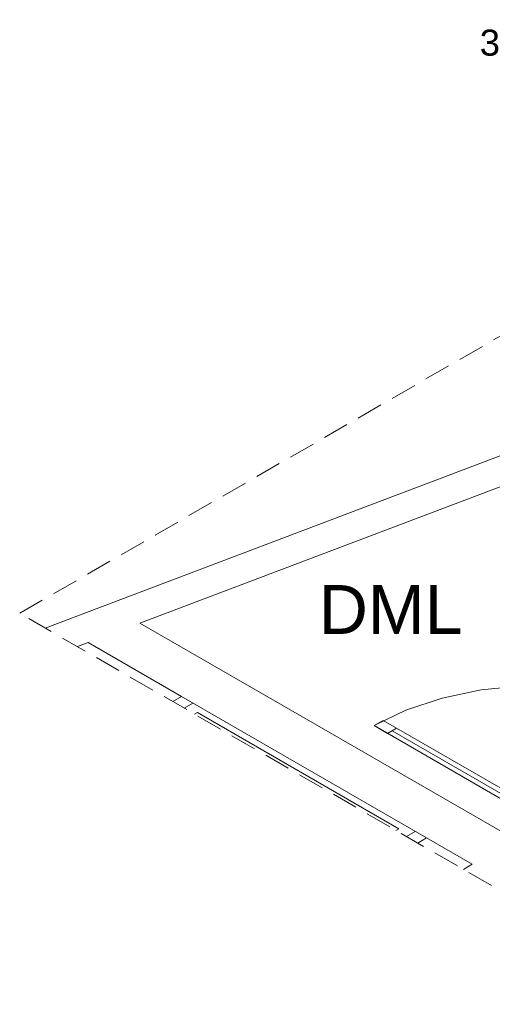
# Model space of a CAD drawing. Header units: millimetres. Extents: x 567 to 934, y -1 to 364.
# Tile 793 of 1056: x 760.16 to 763.79, y 126.68 to 134.25. Entities that reach past the tile are written whole.
import ezdxf

# ---------------------------------------------------------------- set-up
doc = ezdxf.new("R2010")
doc.units = ezdxf.units.MM
doc.header["$MEASUREMENT"] = 0
doc.linetypes.add('JIS_02_2.0', pattern=[0.3, 0.2, -0.1])
doc.linetypes.add('NULL', pattern=[0])
doc.layers.add('ARQ FINA', color=8, linetype='Continuous')
doc.layers.add('DI-Área do detalhe', color=10, linetype='JIS_02_2.0', lineweight=0)
doc.layers.add('Textos', color=7, linetype='Continuous', lineweight=9)
doc.styles.add('Arial', font='arial.ttf')

msp = doc.modelspace()

# ---------------------------------------------------------------- linework, layer by layer
at = {"layer": 'ARQ FINA', "lineweight": 5}
for p, q in [((764.8344, 131.271), (760.3538, 129.5734)), ((764.8344, 131.271), (760.3538, 129.5734)), ((761.08, 129.6117), (764.3638, 130.8558)), ((763.9601, 127.9489), (761.08, 129.6117)), ((760.6014, 129.4304), (760.6826, 129.4612)), ((760.6826, 129.4612), (761.4001, 129.0469)), ((761.4001, 129.0469), (761.3329, 129.0081)), ((763.2811, 127.9609), (761.4001, 129.0469)), ((761.4867, 128.9969), (761.4195, 128.9581)), ((761.5231, 128.9239), (761.5009, 128.9111)), ((763.0681, 128.0319), (761.5231, 128.9239)), ((762.9468, 128.8639), (762.8775, 128.8239)), ((762.8775, 128.8239), (762.9468, 128.8639)), ((764.2459, 128.1139), (762.9468, 128.8639)), ((762.9468, 128.8639), (763.0507, 128.8039)), ((762.8775, 128.8239), (764.1766, 128.0739)), ((762.9815, 128.7639), (762.8775, 128.8239)), ((763.0507, 128.8039), (762.9815, 128.7639)), ((763.0161, 128.7839), (764.1073, 128.1539)), ((763.0459, 128.0191), (763.0681, 128.0319)), ((763.1273, 127.9721), (763.1945, 128.0109)), ((763.2139, 127.9221), (763.2811, 127.9609)), ((763.2811, 127.9609), (763.631, 127.7589)), ((763.631, 127.7589), (763.5637, 127.7201))]:
    msp.add_line(p, q, dxfattribs=at)
msp.add_lwpolyline([(765.4756, 128.8239), (765.2303, 128.9428), (764.953, 129.0352), (764.6521, 129.0984), (764.3367, 129.1305), (764.0165, 129.1305), (763.7011, 129.0984), (763.4002, 129.0352), (763.1229, 128.9428), (762.8775, 128.8239)], dxfattribs=at)
at = {"layer": 'DI-Área do detalhe'}
msp.add_lwpolyline([(760.1584, 129.6862), (763.8689, 131.8284), (770.8661, 127.7886), (767.1556, 125.6464), (760.1584, 129.6862)], dxfattribs=at)

# ---------------------------------------------------------------- texts
at = {"layer": 'ARQ FINA', "linetype": 'NULL', "lineweight": 5, "insert": (762.4523, 129.5283), "char_height": 0.375, "width": 2.212271, "attachment_point": 7, "line_spacing_factor": 0.6, "style": 'Arial'}
msp.add_mtext('DML', dxfattribs=at)
at = {"layer": 'Textos', "linetype": 'NULL', "insert": (764.1766, 133.966), "char_height": 0.2, "width": 0.975, "attachment_point": 9, "line_spacing_factor": 0.6, "style": 'Arial'}
msp.add_mtext('3/4"', dxfattribs=at)

doc.saveas('drawing.dxf')
